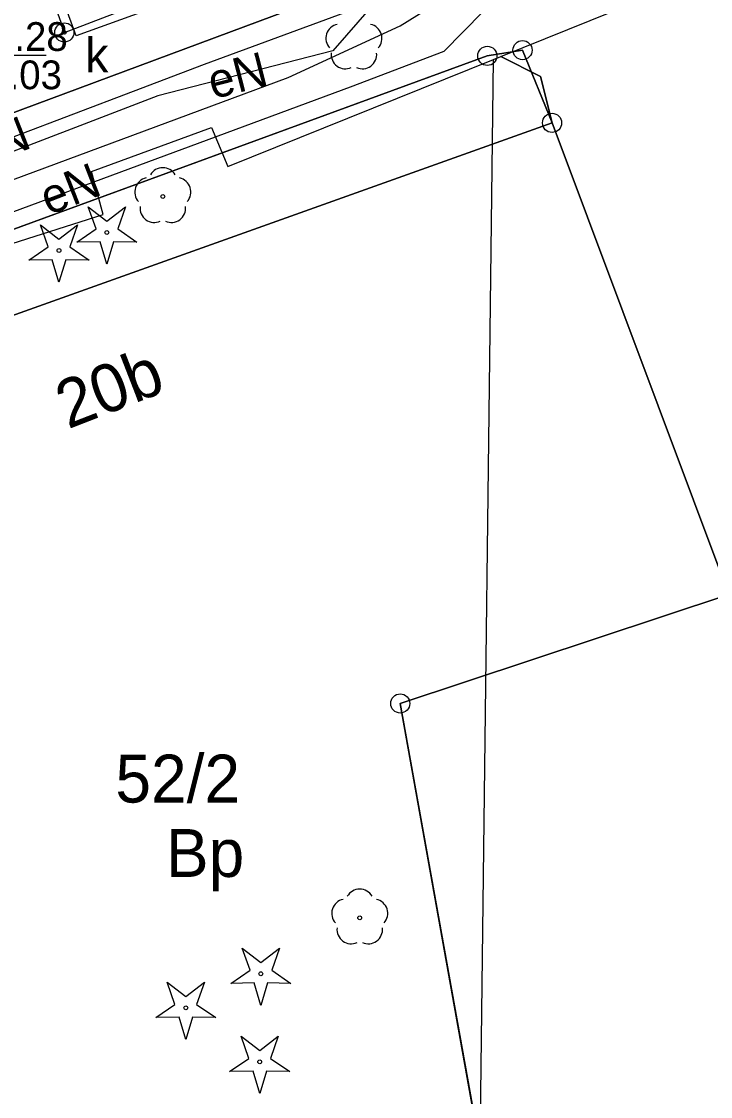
# Model space of a CAD drawing. Extents: x 6434771 to 6436222, y 5663454 to 5664782.
# Drawn here: x 6435269.96 to 6435287.95, y 5664307.24 to 5664335.3 of the extents above; entities that cross this region are included whole.
import ezdxf

# ---------------------------------------------------------------- set-up
doc = ezdxf.new("R2010")
doc.units = 0
for name, color, linetype in [('Warstwa 1', 7, 'Continuous'), ('Warstwa 10', 7, 'Continuous'), ('Warstwa 11', 7, 'Continuous'), ('Warstwa 12', 7, 'Continuous'), ('Warstwa 13', 7, 'Continuous'), ('Warstwa 14', 7, 'Continuous'), ('Warstwa 15', 7, 'Continuous'), ('Warstwa 2', 7, 'Continuous'), ('Warstwa 35', 7, 'Continuous'), ('Warstwa 4', 7, 'Continuous'), ('Warstwa 5', 7, 'Continuous'), ('Warstwa 6', 7, 'Continuous'), ('Warstwa 7', 7, 'Continuous')]:
    doc.layers.add(name, color=color, linetype=linetype)

msp = doc.modelspace()

# ---------------------------------------------------------------- linework, layer by layer
at = {"layer": 'Warstwa 1'}
for p, q in [((6435264.85, 5664331.09), (6435282.01, 5664337.49)), ((6435264.85, 5664331.09), (6435282.01, 5664337.49)), ((6435282.12, 5664334.4), (6435283.04, 5664334.55)), ((6435282.12, 5664334.4), (6435283.04, 5664334.55)), ((6435283.04, 5664334.55), (6435283.81, 5664332.65)), ((6435283.04, 5664334.55), (6435283.81, 5664332.65)), ((6435256.85, 5664325.15), (6435282.12, 5664334.4)), ((6435256.85, 5664325.15), (6435282.12, 5664334.4)), ((6435259.074, 5664323.817), (6435283.81, 5664332.65)), ((6435259.074, 5664323.817), (6435283.81, 5664332.65)), ((6435283.81, 5664332.65), (6435288.42, 5664320.34)), ((6435283.81, 5664332.65), (6435288.42, 5664320.34)), ((6435279.848, 5664317.495), (6435288.42, 5664320.34)), ((6435279.848, 5664317.495), (6435288.42, 5664320.34)), ((6435279.848, 5664317.495), (6435282.059, 5664305.156)), ((6435279.848, 5664317.495), (6435282.059, 5664305.156))]:
    msp.add_line(p, q, dxfattribs=at)
at = {"layer": 'Warstwa 10'}
for points in [[(6435271.405, 5664329.535), (6435271.907, 5664329.882), (6435271.705, 5664330.458), (6435272.19, 5664330.088), (6435272.675, 5664330.458), (6435272.473, 5664329.882), (6435272.975, 5664329.535), (6435272.365, 5664329.549), (6435272.19, 5664328.965), (6435272.015, 5664329.549)], [(6435270.155, 5664329.065), (6435270.657, 5664329.412), (6435270.455, 5664329.988), (6435270.94, 5664329.618), (6435271.425, 5664329.988), (6435271.223, 5664329.412), (6435271.725, 5664329.065), (6435271.115, 5664329.079), (6435270.94, 5664328.495), (6435270.765, 5664329.079)], [(6435275.425, 5664310.185), (6435275.927, 5664310.532), (6435275.725, 5664311.108), (6435276.21, 5664310.738), (6435276.695, 5664311.108), (6435276.493, 5664310.532), (6435276.995, 5664310.185), (6435276.385, 5664310.199), (6435276.21, 5664309.615), (6435276.035, 5664310.199)], [(6435273.465, 5664309.295), (6435273.967, 5664309.642), (6435273.765, 5664310.218), (6435274.25, 5664309.848), (6435274.735, 5664310.218), (6435274.533, 5664309.642), (6435275.035, 5664309.295), (6435274.425, 5664309.309), (6435274.25, 5664308.725), (6435274.075, 5664309.309)], [(6435275.395, 5664307.885), (6435275.897, 5664308.232), (6435275.695, 5664308.808), (6435276.18, 5664308.438), (6435276.665, 5664308.808), (6435276.463, 5664308.232), (6435276.965, 5664307.885), (6435276.355, 5664307.899), (6435276.18, 5664307.315), (6435276.005, 5664307.899)]]:
    msp.add_lwpolyline(points, close=True, dxfattribs=at)
for centre, radius in [((6435283.04, 5664334.55), 0.25), ((6435282.12, 5664334.4), 0.25), ((6435283.81, 5664332.65), 0.25), ((6435272.19, 5664329.79), 0.05), ((6435270.94, 5664329.32), 0.05), ((6435279.848, 5664317.495), 0.25), ((6435276.21, 5664310.44), 0.05), ((6435274.25, 5664309.55), 0.05), ((6435276.18, 5664308.14), 0.05)]:
    msp.add_circle(centre, radius, dxfattribs=at)
at = {"layer": 'Warstwa 11'}
for centre in [(6435273.65, 5664330.73), (6435278.79, 5664311.9)]:
    msp.add_circle(centre, 0.05, dxfattribs=at)
for centre, start, end in [((6435273.65, 5664331.105), 30.1471, 149.8529), ((6435273.293, 5664330.846), 102.1471, 221.8529), ((6435274.007, 5664330.846), 318.1471, 77.8529), ((6435273.43, 5664330.427), 174.1471, 293.8529), ((6435273.87, 5664330.427), 246.1471, 5.8529), ((6435278.79, 5664312.275), 30.1471, 149.8529), ((6435278.433, 5664312.016), 102.1471, 221.8529), ((6435279.147, 5664312.016), 318.1471, 77.8529), ((6435278.57, 5664311.597), 174.1471, 293.8529), ((6435279.01, 5664311.597), 246.1471, 5.8529)]:
    msp.add_arc(centre, 0.375, start, end, dxfattribs=at)
at = {"layer": 'Warstwa 12'}
for points in [[(6435282.317, 5664337.101), (6435279.1, 5664335.69), (6435278.09, 5664334.53), (6435273.52, 5664333.36), (6435263.53, 5664329.52), (6435253.05, 5664325.77), (6435238.24, 5664320.19), (6435238.108, 5664320.289), (6435235.9, 5664326.07), (6435235.8, 5664326.44)], [(6435236.078, 5664326.848), (6435235.97, 5664326.77), (6435235.83, 5664326.72), (6435237.091, 5664323.403), (6435238.217, 5664320.401), (6435238.35, 5664320.403), (6435243.639, 5664322.438), (6435248.275, 5664324.161), (6435250.795, 5664325.203), (6435254.091, 5664326.349), (6435258.316, 5664328.005), (6435263.536, 5664329.926), (6435272.889, 5664333.481), (6435274.738, 5664334.187), (6435278.402, 5664335.535), (6435281.334, 5664336.708), (6435282.316, 5664337.109)], [(6435238.936, 5664283.486), (6435230.267, 5664307.614), (6435230.491, 5664307.892), (6435240.026, 5664311.617), (6435237.7, 5664319.376), (6435256.172, 5664326.133), (6435276.926, 5664333.832), (6435279.843, 5664335.187), (6435281.475, 5664336.198), (6435281.74, 5664336.54), (6435282.315, 5664336.996)], [(6435282.306, 5664336.226), (6435282.002, 5664335.55), (6435280.987, 5664334.512), (6435278.536, 5664333.584), (6435269.756, 5664330.328), (6435266.277, 5664329.024), (6435264.048, 5664328.218)]]:
    msp.add_lwpolyline(points, dxfattribs=at)
at = {"layer": 'Warstwa 13'}
for centre, start, end in [((6435278.281, 5664334.856), 102.0477, 221.9513), ((6435278.995, 5664334.856), 318.0487, 77.9523), ((6435278.418, 5664334.437), 174.1984, 293.7229), ((6435278.858, 5664334.437), 246.2771, 5.6877)]:
    msp.add_arc(centre, 0.375, start, end, dxfattribs=at)
at = {"layer": 'Warstwa 14'}
msp.add_line((6435270.602, 5664334.409), (6435268.075, 5664334.409), dxfattribs=at)
msp.add_circle((6435271.08, 5664335.01), 0.045, dxfattribs=at)
msp.add_circle((6435271.08, 5664335.01), 0.045, dxfattribs=at)
at = {"layer": 'Warstwa 2'}
for points in [[(6435282.473, 5664334.384), (6435301.67, 5664342.13), (6435288.1, 5664381.83), (6435282.836, 5664380.024)], [(6435230.67, 5664342.34), (6435231.18, 5664340.87), (6435236.35, 5664325.86), (6435237.77, 5664326.35), (6435238.12, 5664325.32), (6435236.7, 5664324.83), (6435237.76, 5664321.77), (6435263.56, 5664331.48), (6435264.77, 5664327.93), (6435272.09, 5664330.26), (6435271.79, 5664331.38), (6435274.92, 5664332.53), (6435275.35, 5664331.51), (6435282.283, 5664334.307)], [(6435282.283, 5664334.307), (6435282.473, 5664334.384)], [(6435283.51, 5664333.86), (6435282.473, 5664334.384)], [(6435292.713, 5664321.949), (6435288.42, 5664320.34), (6435283.81, 5664332.65), (6435283.51, 5664333.86)]]:
    msp.add_lwpolyline(points, dxfattribs=at)
at = {"layer": 'Warstwa 35'}
msp.add_lwpolyline([(6435264.89, 5664356.33), (6435266.87, 5664350.79), (6435269.69, 5664351.8), (6435271.58, 5664346.52), (6435281.21, 5664350), (6435281.65, 5664348.77), (6435280.88, 5664348.5), (6435283.5, 5664341.26), (6435283.99, 5664339.91), (6435283.37, 5664339.68), (6435282.909, 5664339.512), (6435282.44, 5664339.34), (6435274.2, 5664336.31), (6435274.33, 5664335.99), (6435271.39, 5664334.92), (6435270.94, 5664336.17), (6435269.31, 5664335.67), (6435268.02, 5664339.28), (6435269.62, 5664339.85), (6435263.87, 5664355.93)], close=True, dxfattribs=at)
at = {"layer": 'Warstwa 4'}
msp.add_circle((6435271.08, 5664335.01), 0.25, dxfattribs=at)
at = {"layer": 'Warstwa 5'}
for p, q in [((6435281.928, 5664305.108), (6435282.283, 5664334.307)), ((6435282.283, 5664334.307), (6435282.473, 5664334.384)), ((6435282.473, 5664334.384), (6435283.51, 5664333.86)), ((6435283.51, 5664333.86), (6435283.81, 5664332.65)), ((6435283.81, 5664332.65), (6435288.42, 5664320.34))]:
    msp.add_line(p, q, dxfattribs=at)
at = {"layer": 'Warstwa 6'}
for points in [[(6435288.252, 5664382.112), (6435268.434, 5664374.961), (6435251.114, 5664368.39), (6435250.884, 5664368.362), (6435244.639, 5664366.378), (6435224.331, 5664359.953), (6435224.781, 5664359.157), (6435238.32, 5664321.48), (6435264.52, 5664331.07), (6435264.85, 5664331.09), (6435282.011, 5664337.491), (6435301.61, 5664344.76), (6435301.9, 5664344.85)], [(6435238.32, 5664321.48), (6435239.35, 5664318.67), (6435251.33, 5664323.06), (6435256.85, 5664325.15), (6435282.12, 5664334.4), (6435283.04, 5664334.55), (6435283.81, 5664332.65), (6435288.42, 5664320.34), (6435292.71, 5664321.95), (6435292.62, 5664322.47), (6435288.23, 5664334.42), (6435289.37, 5664337.02), (6435302.77, 5664341.93), (6435302.9, 5664342.01), (6435301.9, 5664344.85), (6435301.61, 5664344.76), (6435282.011, 5664337.491), (6435264.85, 5664331.09), (6435264.52, 5664331.07)], [(6435256.85, 5664325.15), (6435251.33, 5664323.06), (6435239.35, 5664318.67), (6435240.078, 5664316.717), (6435259.074, 5664323.817), (6435283.81, 5664332.65), (6435283.04, 5664334.55), (6435282.12, 5664334.4)], [(6435268.046, 5664299.985), (6435282.059, 5664305.156), (6435279.848, 5664317.495), (6435288.42, 5664320.34), (6435283.81, 5664332.65), (6435259.074, 5664323.817)], [(6435297.148, 5664309.994), (6435292.71, 5664321.95), (6435288.42, 5664320.34), (6435279.848, 5664317.495), (6435282.059, 5664305.156), (6435284.291, 5664291.297), (6435288.884, 5664280.85), (6435297.133, 5664262.518), (6435299.068, 5664257.994), (6435315.455, 5664265.206), (6435309.957, 5664277.754), (6435309.071, 5664279.765), (6435303.689, 5664291.982), (6435302.52, 5664295.337)]]:
    msp.add_lwpolyline(points, close=True, dxfattribs=at)
msp.add_circle((6435271.08, 5664335.01), 0.045, dxfattribs=at)
at = {"layer": 'Warstwa 7'}
msp.add_lwpolyline([(6435260, 5664365.44), (6435262.15, 5664359.7), (6435263.66, 5664355.52), (6435267.52, 5664344.99), (6435271.08, 5664335.01), (6435282.344, 5664339.326)], dxfattribs=at)

# ---------------------------------------------------------------- texts
at = {"layer": 'Warstwa 13'}
for rotation, p in [(14.3583, (6435274.96, 5664333.265)), (21.5031, (6435268.834, 5664331.45)), (21.2739, (6435270.669, 5664330.233))]:
    msp.add_text('eN', height=0.9, rotation=rotation, dxfattribs=at).set_placement(p)
at = {"layer": 'Warstwa 14'}
msp.add_text('116.03', height=0.75, dxfattribs=at).set_placement((6435267.95, 5664333.529))
msp.add_text('20b', height=1.25, rotation=21.2338, dxfattribs=at).set_placement((6435271.173, 5664324.649))
at = {"layer": 'Warstwa 15'}
msp.add_text('52/2', height=1.25, dxfattribs=at).set_placement((6435272.413, 5664314.909))
at = {"layer": 'Warstwa 2'}
msp.add_text('Bp', height=1.25, dxfattribs=at).set_placement((6435273.731, 5664312.968))
at = {"layer": 'Warstwa 5'}
msp.add_text('k', height=0.9, dxfattribs=at).set_placement((6435271.626, 5664333.971))
at = {"layer": 'Warstwa 6'}
msp.add_text('117.28', height=0.75, dxfattribs=at).set_placement((6435268.101, 5664334.529))

doc.saveas('drawing.dxf')
